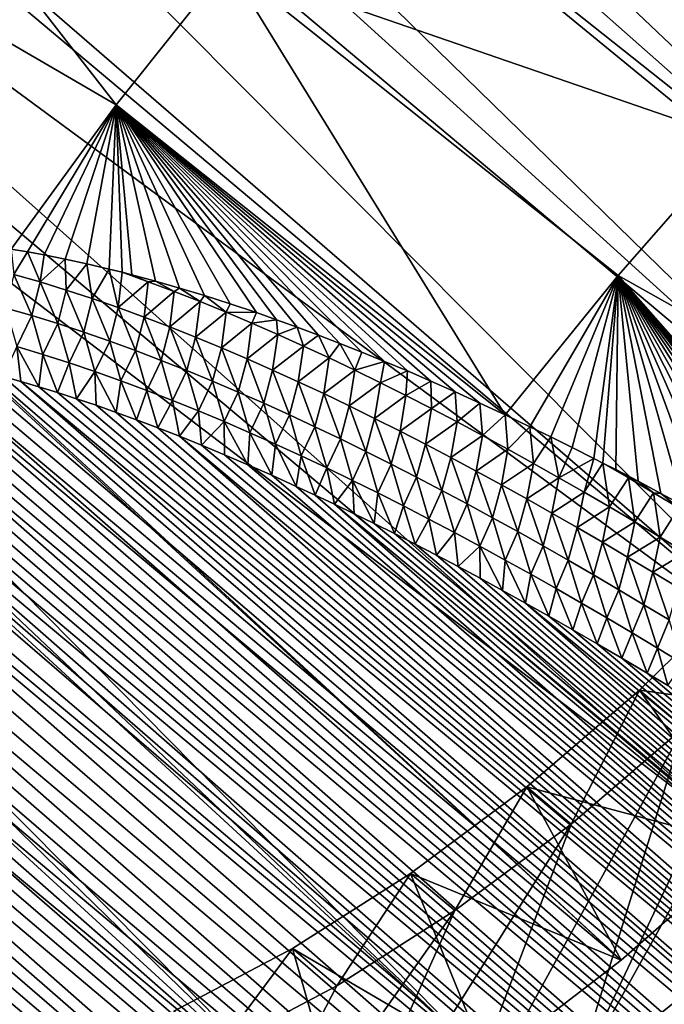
# Model space of a CAD drawing. Header units: metres. Extents: x -82 to 82, y -464 to 32.
# Tile 301 of 409: x 33.63 to 39.56, y -27.45 to -18.4. Entities that reach past the tile are written whole.
import ezdxf

# ---------------------------------------------------------------- set-up
doc = ezdxf.new("R2010")
doc.units = ezdxf.units.M
doc.layers.add('solid_K244121000C07', color=7, linetype='CONTINUOUS')

msp = doc.modelspace()

# ---------------------------------------------------------------- linework, layer by layer
at = {"layer": 'solid_K244121000C07'}
for points in [[(29.778446, -4.758889, 15.796915), (46.041779, -18.329327, 30.659777), (45.323975, -19.703331, 30.183741)], [(29.783459, -5.655798, 15.859275), (29.778446, -4.758889, 15.796915), (45.323975, -19.703331, 30.183741)], [(29.756281, -6.532242, 15.938465), (29.783459, -5.655798, 15.859275), (45.323975, -19.703331, 30.183741)], [(29.698212, -7.387088, 16.033957), (29.756281, -6.532242, 15.938465), (45.323975, -19.703331, 30.183741)], [(29.610624, -8.218371, 16.145044), (29.698212, -7.387088, 16.033957), (44.500805, -21.059212, 29.839617)], [(29.698212, -7.387088, 16.033957), (45.323975, -19.703331, 30.183741), (44.500805, -21.059212, 29.839617)], [(29.494551, -9.028098, 16.271677), (29.610624, -8.218371, 16.145044), (44.500805, -21.059212, 29.839617)], [(29.351082, -9.816728, 16.413862), (29.494551, -9.028098, 16.271677), (43.582558, -22.37991, 29.631804)], [(29.494551, -9.028098, 16.271677), (44.500805, -21.059212, 29.839617), (43.582558, -22.37991, 29.631804)], [(29.181263, -10.585462, 16.572058), (29.351082, -9.816728, 16.413862), (43.582558, -22.37991, 29.631804)], [(28.986296, -11.334597, 16.746748), (29.181263, -10.585462, 16.572058), (42.578362, -23.652468, 29.56222)], [(29.181263, -10.585462, 16.572058), (43.582558, -22.37991, 29.631804), (42.578362, -23.652468, 29.56222)], [(28.767195, -12.063525, 16.93804), (28.986296, -11.334597, 16.746748), (42.578362, -23.652468, 29.56222)], [(28.276972, -13.424064, 17.36014), (28.767195, -12.063525, 16.93804), (41.499512, -24.862389, 29.631804)], [(28.767195, -12.063525, 16.93804), (42.578362, -23.652468, 29.56222), (41.499512, -24.862389, 29.631804)], [(28.174736, -13.674032, 17.44805), (28.276972, -13.424064, 17.36014), (41.499512, -24.862389, 29.631804)], [(27.706947, -14.713037, 17.853544), (28.174736, -13.674032, 17.44805), (41.499512, -24.862389, 29.631804)], [(27.473459, -15.179519, 18.058998), (27.706947, -14.713037, 17.853544), (40.35833, -25.996021, 29.839617)], [(27.706947, -14.713037, 17.853544), (41.499512, -24.862389, 29.631804), (40.35833, -25.996021, 29.839617)], [(27.086632, -15.892335, 18.405163), (27.473459, -15.179519, 18.058998), (40.35833, -25.996021, 29.839617)], [(34.521973, -19.180498, 67.177422), (31.806744, -15.693862, 61.727734), (30.807367, -17.017553, 61.605934)], [(34.521973, -19.180498, 67.177422), (35.548088, -17.891117, 67.238464), (31.806744, -15.693862, 61.727734)], [(26.678596, -16.578054, 18.780172), (27.068253, -15.924612, 18.421848), (39.165989, -27.042131, 30.183741)], [(27.068253, -15.924612, 18.421848), (27.086632, -15.892335, 18.405163), (39.165989, -27.042131, 30.183741)], [(27.086632, -15.892335, 18.405163), (40.35833, -25.996021, 29.839617), (39.165989, -27.042131, 30.183741)], [(26.37579, -17.050869, 19.066381), (26.678596, -16.578054, 18.780172), (37.937504, -27.987623, 30.659777)], [(26.678596, -16.578054, 18.780172), (39.165989, -27.042131, 30.183741), (37.937504, -27.987623, 30.659777)], [(40.230068, -19.50548, 72.435608), (36.63271, -16.64994, 67.191261), (35.548088, -17.891117, 67.238464)], [(40.230068, -19.50548, 72.435608), (41.367722, -18.314913, 72.28392), (36.63271, -16.64994, 67.191261)], [(26.252106, -17.236021, 19.185253), (26.37579, -17.050869, 19.066381), (37.937504, -27.987623, 30.659777)], [(33.556362, -20.505108, 67.000725), (34.521973, -19.180498, 67.177422), (30.807367, -17.017553, 61.605934)], [(25.810322, -17.865286, 19.621349), (26.252106, -17.236021, 19.185253), (37.937504, -27.987623, 30.659777)], [(25.644567, -18.089281, 19.789646), (25.810322, -17.865286, 19.621349), (36.684113, -28.823822, 31.263393)], [(25.810322, -17.865286, 19.621349), (37.937504, -27.987623, 30.659777), (36.684113, -28.823822, 31.263393)], [(38.099064, -22.029732, 72.428253), (35.548088, -17.891117, 67.238464), (34.521973, -19.180498, 67.177422)], [(39.140362, -20.748306, 72.48687), (40.230068, -19.50548, 72.435608), (35.548088, -17.891117, 67.238464)], [(38.099064, -22.029732, 72.428253), (39.140362, -20.748306, 72.48687), (35.548088, -17.891117, 67.238464)], [(25.356953, -18.4648, 20.089123), (25.644567, -18.089281, 19.789646), (36.684113, -28.823822, 31.263393)], [(24.895815, -19.033453, 20.588764), (25.356953, -18.4648, 20.089123), (36.684113, -28.823822, 31.263393)], [(24.499239, -19.49276, 21.039356), (24.895815, -19.033453, 20.588764), (35.421692, -29.54011, 31.986959)], [(24.895815, -19.033453, 20.588764), (36.684113, -28.823822, 31.263393), (35.421692, -29.54011, 31.986959)], [(33.706753, -20.530712, 67.180199), (34.521973, -19.180498, 67.177422), (33.556362, -20.505108, 67.000725)], [(33.706753, -20.530712, 67.180199), (33.860664, -20.558969, 67.363876), (34.521973, -19.180498, 67.177422)], [(33.860664, -20.558969, 67.363876), (34.053436, -20.59746, 67.594086), (34.521973, -19.180498, 67.177422)], [(34.053436, -20.59746, 67.594086), (34.251984, -20.640869, 67.831505), (34.521973, -19.180498, 67.177422)], [(34.251984, -20.640869, 67.831505), (34.456425, -20.689356, 68.076263), (34.521973, -19.180498, 67.177422)], [(34.456425, -20.689356, 68.076263), (34.576885, -20.719343, 68.220406), (34.521973, -19.180498, 67.177422)], [(37.867035, -21.921877, 72.152672), (38.099064, -22.029732, 72.428253), (34.521973, -19.180498, 67.177422)], [(37.63982, -21.818684, 71.882401), (37.867035, -21.921877, 72.152672), (34.521973, -19.180498, 67.177422)], [(37.417137, -21.719765, 71.617035), (37.63982, -21.818684, 71.882401), (34.521973, -19.180498, 67.177422)], [(37.20108, -21.626337, 71.35936), (37.417137, -21.719765, 71.617035), (34.521973, -19.180498, 67.177422)], [(36.989803, -21.537659, 71.10733), (37.20108, -21.626337, 71.35936), (34.521973, -19.180498, 67.177422)], [(36.783066, -21.45339, 70.860596), (36.989803, -21.537659, 71.10733), (34.521973, -19.180498, 67.177422)], [(36.580643, -21.373199, 70.618835), (36.783066, -21.45339, 70.860596), (34.521973, -19.180498, 67.177422)], [(36.382305, -21.296753, 70.381691), (36.580643, -21.373199, 70.618835), (34.521973, -19.180498, 67.177422)], [(36.187904, -21.223839, 70.148979), (36.382305, -21.296753, 70.381691), (34.521973, -19.180498, 67.177422)], [(35.997715, -21.15498, 69.921349), (36.187904, -21.223839, 70.148979), (34.521973, -19.180498, 67.177422)], [(35.811653, -21.090044, 69.698715), (35.997715, -21.15498, 69.921349), (34.521973, -19.180498, 67.177422)], [(35.569675, -21.009071, 69.409142), (35.811653, -21.090044, 69.698715), (34.521973, -19.180498, 67.177422)], [(35.334278, -20.933891, 69.127258), (35.569675, -21.009071, 69.409142), (34.521973, -19.180498, 67.177422)], [(35.105194, -20.864122, 68.852707), (35.334278, -20.933891, 69.127258), (34.521973, -19.180498, 67.177422)], [(34.882713, -20.80043, 68.586327), (35.105194, -20.864122, 68.852707), (34.521973, -19.180498, 67.177422)], [(34.666569, -20.742373, 68.327705), (34.882713, -20.80043, 68.586327), (34.521973, -19.180498, 67.177422)], [(34.576885, -20.719343, 68.220406), (34.666569, -20.742373, 68.327705), (34.521973, -19.180498, 67.177422)], [(24.101061, -19.928028, 21.512236), (24.499239, -19.49276, 21.039356), (35.421692, -29.54011, 31.986959)], [(43.474258, -23.182571, 77.455841), (40.230068, -19.50548, 72.435608), (39.140362, -20.748306, 72.48687)], [(23.702917, -20.33868, 22.006861), (24.101061, -19.928028, 21.512236), (35.421692, -29.54011, 31.986959)], [(23.307838, -20.724604, 22.522896), (23.702917, -20.33868, 22.006861), (34.162373, -30.129677, 32.823467)], [(23.702917, -20.33868, 22.006861), (35.421692, -29.54011, 31.986959), (34.162373, -30.129677, 32.823467)], [(33.582172, -20.73868, 67.146011), (33.706753, -20.530712, 67.180199), (33.556362, -20.505108, 67.000725)], [(33.582172, -20.73868, 67.146011), (33.822994, -20.807949, 67.445496), (33.706753, -20.530712, 67.180199)], [(33.822994, -20.807949, 67.445496), (33.860664, -20.558969, 67.363876), (33.706753, -20.530712, 67.180199)], [(33.822994, -20.807949, 67.445496), (34.053436, -20.59746, 67.594086), (33.860664, -20.558969, 67.363876)], [(33.822994, -20.807949, 67.445496), (34.063042, -20.882032, 67.743866), (34.053436, -20.59746, 67.594086)], [(34.063042, -20.882032, 67.743866), (34.251984, -20.640869, 67.831505), (34.053436, -20.59746, 67.594086)], [(22.918447, -21.085814, 23.059807), (23.307838, -20.724604, 22.522896), (34.162373, -30.129677, 32.823467)], [(34.063042, -20.882032, 67.743866), (34.302364, -20.960621, 68.041153), (34.251984, -20.640869, 67.831505)], [(34.302364, -20.960621, 68.041153), (34.456425, -20.689356, 68.076263), (34.251984, -20.640869, 67.831505)], [(34.302364, -20.960621, 68.041153), (34.541016, -21.04347, 68.337379), (34.456425, -20.689356, 68.076263)], [(34.541016, -21.04347, 68.337379), (34.576885, -20.719343, 68.220406), (34.456425, -20.689356, 68.076263)], [(34.541016, -21.04347, 68.337379), (34.817707, -20.805468, 68.522194), (34.576885, -20.719343, 68.220406)], [(34.817707, -20.805468, 68.522194), (34.666569, -20.742373, 68.327705), (34.576885, -20.719343, 68.220406)], [(33.582172, -20.73868, 67.146011), (33.507393, -21.048203, 67.148933), (33.747192, -21.117235, 67.443626)], [(33.582172, -20.73868, 67.146011), (33.747192, -21.117235, 67.443626), (33.822994, -20.807949, 67.445496)], [(33.822994, -20.807949, 67.445496), (33.747192, -21.117235, 67.443626), (33.98634, -21.19104, 67.737442)], [(33.822994, -20.807949, 67.445496), (33.98634, -21.19104, 67.737442), (34.063042, -20.882032, 67.743866)], [(34.541016, -21.04347, 68.337379), (34.779041, -21.130337, 68.632561), (34.817707, -20.805468, 68.522194)], [(34.817707, -20.805468, 68.522194), (34.882713, -20.80043, 68.586327), (34.666569, -20.742373, 68.327705)], [(34.779041, -21.130337, 68.632561), (35.057034, -20.895401, 68.821846), (34.817707, -20.805468, 68.522194)], [(34.817707, -20.805468, 68.522194), (35.057034, -20.895401, 68.821846), (34.882713, -20.80043, 68.586327)], [(35.057034, -20.895401, 68.821846), (35.105194, -20.864122, 68.852707), (34.882713, -20.80043, 68.586327)], [(38.328053, -22.138731, 72.699875), (39.140362, -20.748306, 72.48687), (38.099064, -22.029732, 72.428253)], [(38.328053, -22.138731, 72.699875), (38.519836, -22.232035, 72.927162), (39.140362, -20.748306, 72.48687)], [(38.519836, -22.232035, 72.927162), (38.715168, -22.328989, 73.158493), (39.140362, -20.748306, 72.48687)], [(38.715168, -22.328989, 73.158493), (38.914043, -22.429571, 73.393791), (39.140362, -20.748306, 72.48687)], [(38.914043, -22.429571, 73.393791), (38.99929, -22.473143, 73.494507), (39.140362, -20.748306, 72.48687)], [(38.99929, -22.473143, 73.494507), (39.116146, -22.533316, 73.632423), (39.140362, -20.748306, 72.48687)], [(39.116146, -22.533316, 73.632423), (39.321625, -22.640421, 73.874596), (39.140362, -20.748306, 72.48687)], [(42.393539, -24.436674, 77.445251), (43.474258, -23.182571, 77.455841), (39.140362, -20.748306, 72.48687)], [(42.188011, -24.306154, 77.209702), (42.393539, -24.436674, 77.445251), (39.140362, -20.748306, 72.48687)], [(41.98547, -24.178679, 76.976944), (42.188011, -24.306154, 77.209702), (39.140362, -20.748306, 72.48687)], [(41.786018, -24.054438, 76.747231), (41.98547, -24.178679, 76.976944), (39.140362, -20.748306, 72.48687)], [(41.589706, -23.933624, 76.520767), (41.786018, -24.054438, 76.747231), (39.140362, -20.748306, 72.48687)], [(41.344204, -23.784576, 76.23703), (41.589706, -23.933624, 76.520767), (39.140362, -20.748306, 72.48687)], [(41.103313, -23.640488, 75.958023), (41.344204, -23.784576, 76.23703), (39.140362, -20.748306, 72.48687)], [(40.866779, -23.501028, 75.683441), (41.103313, -23.640488, 75.958023), (39.140362, -20.748306, 72.48687)], [(40.634342, -23.365875, 75.412971), (40.866779, -23.501028, 75.683441), (39.140362, -20.748306, 72.48687)], [(40.405758, -23.234709, 75.146301), (40.634342, -23.365875, 75.412971), (39.140362, -20.748306, 72.48687)], [(40.180855, -23.107319, 74.88324), (40.405758, -23.234709, 75.146301), (39.140362, -20.748306, 72.48687)], [(39.960087, -22.984325, 74.624619), (40.180855, -23.107319, 74.88324), (39.140362, -20.748306, 72.48687)], [(39.743416, -22.865677, 74.370453), (39.960087, -22.984325, 74.624619), (39.140362, -20.748306, 72.48687)], [(39.530655, -22.751125, 74.120522), (39.743416, -22.865677, 74.370453), (39.140362, -20.748306, 72.48687)], [(39.321625, -22.640421, 73.874596), (39.530655, -22.751125, 74.120522), (39.140362, -20.748306, 72.48687)], [(34.063042, -20.882032, 67.743866), (33.98634, -21.19104, 67.737442), (34.224876, -21.269318, 68.030396)], [(34.063042, -20.882032, 67.743866), (34.224876, -21.269318, 68.030396), (34.302364, -20.960621, 68.041153)], [(34.779041, -21.130337, 68.632561), (35.016487, -21.220978, 68.926712), (35.057034, -20.895401, 68.821846)], [(35.016487, -21.220978, 68.926712), (35.295742, -20.989017, 69.120338), (35.057034, -20.895401, 68.821846)], [(35.057034, -20.895401, 68.821846), (35.295742, -20.989017, 69.120338), (35.105194, -20.864122, 68.852707)], [(35.295742, -20.989017, 69.120338), (35.334278, -20.933891, 69.127258), (35.105194, -20.864122, 68.852707)], [(34.302364, -20.960621, 68.041153), (34.224876, -21.269318, 68.030396), (34.462845, -21.351828, 68.322472)], [(34.302364, -20.960621, 68.041153), (34.462845, -21.351828, 68.322472), (34.541016, -21.04347, 68.337379)], [(35.016487, -21.220978, 68.926712), (35.253391, -21.315186, 69.219856), (35.295742, -20.989017, 69.120338)], [(35.253391, -21.315186, 69.219856), (35.533867, -21.086147, 69.417679), (35.295742, -20.989017, 69.120338)], [(35.295742, -20.989017, 69.120338), (35.533867, -21.086147, 69.417679), (35.334278, -20.933891, 69.127258)], [(35.533867, -21.086147, 69.417679), (35.569675, -21.009071, 69.409142), (35.334278, -20.933891, 69.127258)], [(22.918447, -21.085814, 23.059807), (34.162373, -30.129677, 32.823467), (32.920929, -30.585508, 33.763187)], [(33.609398, -21.402502, 67.287148), (33.747192, -21.117235, 67.443626), (33.507393, -21.048203, 67.148933)], [(34.541016, -21.04347, 68.337379), (34.462845, -21.351828, 68.322472), (34.700275, -21.438328, 68.613693)], [(34.541016, -21.04347, 68.337379), (34.700275, -21.438328, 68.613693), (34.779041, -21.130337, 68.632561)], [(35.253391, -21.315186, 69.219856), (35.489796, -21.412798, 69.512009), (35.533867, -21.086147, 69.417679)], [(35.489796, -21.412798, 69.512009), (35.771454, -21.18663, 69.713898), (35.533867, -21.086147, 69.417679)], [(35.533867, -21.086147, 69.417679), (35.811653, -21.090044, 69.698715), (35.569675, -21.009071, 69.409142)], [(35.533867, -21.086147, 69.417679), (35.771454, -21.18663, 69.713898), (35.811653, -21.090044, 69.698715)], [(33.609398, -21.402502, 67.287148), (33.8493, -21.47415, 67.578362), (33.747192, -21.117235, 67.443626)], [(33.8493, -21.47415, 67.578362), (33.98634, -21.19104, 67.737442), (33.747192, -21.117235, 67.443626)], [(34.779041, -21.130337, 68.632561), (34.700275, -21.438328, 68.613693), (34.937199, -21.528585, 68.904053)], [(34.779041, -21.130337, 68.632561), (34.937199, -21.528585, 68.904053), (35.016487, -21.220978, 68.926712)], [(35.771454, -21.18663, 69.713898), (35.997715, -21.15498, 69.921349), (35.811653, -21.090044, 69.698715)], [(35.771454, -21.18663, 69.713898), (36.008545, -21.290308, 70.009026), (35.997715, -21.15498, 69.921349)], [(36.008545, -21.290308, 70.009026), (36.187904, -21.223839, 70.148979), (35.997715, -21.15498, 69.921349)], [(33.8493, -21.47415, 67.578362), (34.088692, -21.550407, 67.868935), (33.98634, -21.19104, 67.737442)], [(34.088692, -21.550407, 67.868935), (34.224876, -21.269318, 68.030396), (33.98634, -21.19104, 67.737442)], [(34.088692, -21.550407, 67.868935), (34.327599, -21.631021, 68.158836), (34.224876, -21.269318, 68.030396)], [(34.327599, -21.631021, 68.158836), (34.462845, -21.351828, 68.322472), (34.224876, -21.269318, 68.030396)], [(35.016487, -21.220978, 68.926712), (34.937199, -21.528585, 68.904053), (35.173653, -21.622389, 69.19355)], [(35.016487, -21.220978, 68.926712), (35.173653, -21.622389, 69.19355), (35.253391, -21.315186, 69.219856)], [(35.489796, -21.412798, 69.512009), (35.725731, -21.513664, 69.803185), (35.771454, -21.18663, 69.713898)], [(35.725731, -21.513664, 69.803185), (36.008545, -21.290308, 70.009026), (35.771454, -21.18663, 69.713898)], [(36.008545, -21.290308, 70.009026), (36.245174, -21.39702, 70.303078), (36.187904, -21.223839, 70.148979)], [(36.245174, -21.39702, 70.303078), (36.382305, -21.296753, 70.381691), (36.187904, -21.223839, 70.148979)], [(50.580044, -37.93895, 83.649445), (31.089609, -21.360424, 64.219429), (30.948114, -21.370546, 64.053444)], [(50.580044, -37.93895, 83.649445), (31.237085, -21.354361, 64.392929), (31.089609, -21.360424, 64.219429)], [(50.580044, -37.93895, 83.649445), (31.390802, -21.352638, 64.574234), (31.237085, -21.354361, 64.392929)], [(50.580044, -37.93895, 83.649445), (31.551329, -21.355843, 64.763954), (31.390802, -21.352638, 64.574234)], [(50.580044, -37.93895, 83.649445), (31.718346, -21.363708, 64.96183), (31.551329, -21.355843, 64.763954)], [(34.327599, -21.631021, 68.158836), (34.566044, -21.715757, 68.448067), (34.462845, -21.351828, 68.322472)], [(34.566044, -21.715757, 68.448067), (34.700275, -21.438328, 68.613693), (34.462845, -21.351828, 68.322472)], [(35.253391, -21.315186, 69.219856), (35.173653, -21.622389, 69.19355), (35.409664, -21.719584, 69.482201)], [(35.253391, -21.315186, 69.219856), (35.409664, -21.719584, 69.482201), (35.489796, -21.412798, 69.512009)], [(35.725731, -21.513664, 69.803185), (35.961227, -21.617628, 70.093399), (36.008545, -21.290308, 70.009026)], [(35.961227, -21.617628, 70.093399), (36.245174, -21.39702, 70.303078), (36.008545, -21.290308, 70.009026)], [(36.245174, -21.39702, 70.303078), (36.48138, -21.506632, 70.596077), (36.382305, -21.296753, 70.381691)], [(36.48138, -21.506632, 70.596077), (36.580643, -21.373199, 70.618835), (36.382305, -21.296753, 70.381691)], [(50.462925, -38.584961, 83.383797), (30.559044, -21.424332, 63.599613), (30.327196, -21.477272, 63.331451)], [(50.462925, -38.584961, 83.383797), (30.683187, -21.402895, 63.743927), (30.559044, -21.424332, 63.599613)], [(50.462925, -38.584961, 83.383797), (30.812828, -21.384909, 63.895138), (30.683187, -21.402895, 63.743927)], [(50.580044, -37.93895, 83.649445), (30.948114, -21.370546, 64.053444), (30.812828, -21.384909, 63.895138)], [(50.462925, -38.584961, 83.383797), (50.580044, -37.93895, 83.649445), (30.812828, -21.384909, 63.895138)], [(50.661968, -37.280739, 83.918907), (31.892267, -21.376675, 65.168297), (31.718346, -21.363708, 64.96183)], [(50.580044, -37.93895, 83.649445), (50.661968, -37.280739, 83.918907), (31.718346, -21.363708, 64.96183)], [(50.661968, -37.280739, 83.918907), (32.073658, -21.395336, 65.383949), (31.892267, -21.376675, 65.168297)], [(50.661968, -37.280739, 83.918907), (32.262135, -21.419363, 65.608475), (32.073658, -21.395336, 65.383949)], [(50.661968, -37.280739, 83.918907), (32.458279, -21.449356, 65.842468), (32.262135, -21.419363, 65.608475)], [(50.661968, -37.280739, 83.918907), (32.662632, -21.485893, 66.086502), (32.458279, -21.449356, 65.842468)], [(33.609398, -21.402502, 67.287148), (33.483135, -21.677416, 67.068802), (33.645142, -21.722847, 67.263054)], [(33.609398, -21.402502, 67.287148), (33.645142, -21.722847, 67.263054), (33.811562, -21.772041, 67.462601)], [(33.609398, -21.402502, 67.287148), (33.811562, -21.772041, 67.462601), (33.8493, -21.47415, 67.578362)], [(34.566044, -21.715757, 68.448067), (34.80405, -21.804371, 68.736595), (34.700275, -21.438328, 68.613693)], [(34.80405, -21.804371, 68.736595), (34.937199, -21.528585, 68.904053), (34.700275, -21.438328, 68.613693)], [(35.489796, -21.412798, 69.512009), (35.409664, -21.719584, 69.482201), (35.645252, -21.820017, 69.770004)], [(35.489796, -21.412798, 69.512009), (35.645252, -21.820017, 69.770004), (35.725731, -21.513664, 69.803185)], [(35.961227, -21.617628, 70.093399), (36.19632, -21.724537, 70.38266), (36.245174, -21.39702, 70.303078)], [(36.19632, -21.724537, 70.38266), (36.48138, -21.506632, 70.596077), (36.245174, -21.39702, 70.303078)], [(36.48138, -21.506632, 70.596077), (36.71719, -21.619036, 70.888031), (36.580643, -21.373199, 70.618835)], [(36.71719, -21.619036, 70.888031), (36.783066, -21.45339, 70.860596), (36.580643, -21.373199, 70.618835)], [(50.462925, -38.584961, 83.383797), (30.327196, -21.477272, 63.331451), (30.116028, -21.542007, 63.089062)], [(50.707951, -36.610493, 84.19191), (32.874786, -21.52861, 66.340218), (32.662632, -21.485893, 66.086502)], [(50.661968, -37.280739, 83.918907), (50.707951, -36.610493, 84.19191), (32.662632, -21.485893, 66.086502)], [(50.707951, -36.610493, 84.19191), (33.095486, -21.578279, 66.604393), (32.874786, -21.52861, 66.340218)], [(33.8493, -21.47415, 67.578362), (33.811562, -21.772041, 67.462601), (33.982491, -21.8251, 67.667534)], [(33.8493, -21.47415, 67.578362), (33.982491, -21.8251, 67.667534), (34.088692, -21.550407, 67.868935)], [(34.80405, -21.804371, 68.736595), (35.041637, -21.896639, 69.024422), (34.937199, -21.528585, 68.904053)], [(35.041637, -21.896639, 69.024422), (35.173653, -21.622389, 69.19355), (34.937199, -21.528585, 68.904053)], [(35.725731, -21.513664, 69.803185), (35.645252, -21.820017, 69.770004), (35.880455, -21.923536, 70.056969)], [(35.725731, -21.513664, 69.803185), (35.880455, -21.923536, 70.056969), (35.961227, -21.617628, 70.093399)], [(36.19632, -21.724537, 70.38266), (36.43103, -21.83427, 70.670975), (36.48138, -21.506632, 70.596077)], [(36.43103, -21.83427, 70.670975), (36.71719, -21.619036, 70.888031), (36.48138, -21.506632, 70.596077)], [(36.71719, -21.619036, 70.888031), (36.989803, -21.537659, 71.10733), (36.783066, -21.45339, 70.860596)], [(36.71719, -21.619036, 70.888031), (36.952633, -21.734129, 71.178963), (36.989803, -21.537659, 71.10733)], [(36.952633, -21.734129, 71.178963), (37.20108, -21.626337, 71.35936), (36.989803, -21.537659, 71.10733)], [(50.311253, -39.218597, 83.1222), (29.924248, -21.616602, 62.870831), (29.750931, -21.699759, 62.675449)], [(50.311253, -39.218597, 83.1222), (30.116028, -21.542007, 63.089062), (29.924248, -21.616602, 62.870831)], [(50.311253, -39.218597, 83.1222), (50.462925, -38.584961, 83.383797), (30.116028, -21.542007, 63.089062)], [(50.707951, -36.610493, 84.19191), (33.32523, -21.635424, 66.879532), (33.095486, -21.578279, 66.604393)], [(34.088692, -21.550407, 67.868935), (33.982491, -21.8251, 67.667534), (34.157555, -21.881659, 67.877525)], [(34.088692, -21.550407, 67.868935), (34.157555, -21.881659, 67.877525), (34.327599, -21.631021, 68.158836)], [(34.327599, -21.631021, 68.158836), (34.157555, -21.881659, 67.877525), (34.337051, -21.942039, 68.092857)], [(34.327599, -21.631021, 68.158836), (34.337051, -21.942039, 68.092857), (34.521343, -22.006626, 68.313873)], [(34.327599, -21.631021, 68.158836), (34.521343, -22.006626, 68.313873), (34.566044, -21.715757, 68.448067)], [(35.041637, -21.896639, 69.024422), (35.278824, -21.992388, 69.311539), (35.173653, -21.622389, 69.19355)], [(35.278824, -21.992388, 69.311539), (35.409664, -21.719584, 69.482201), (35.173653, -21.622389, 69.19355)], [(35.961227, -21.617628, 70.093399), (35.880455, -21.923536, 70.056969), (36.115288, -22.029991, 70.343086)], [(35.961227, -21.617628, 70.093399), (36.115288, -22.029991, 70.343086), (36.19632, -21.724537, 70.38266)], [(36.43103, -21.83427, 70.670975), (36.66539, -21.946726, 70.958366), (36.71719, -21.619036, 70.888031)], [(36.66539, -21.946726, 70.958366), (36.952633, -21.734129, 71.178963), (36.71719, -21.619036, 70.888031)], [(36.952633, -21.734129, 71.178963), (37.187733, -21.851807, 71.468887), (37.20108, -21.626337, 71.35936)], [(37.187733, -21.851807, 71.468887), (37.417137, -21.719765, 71.617035), (37.20108, -21.626337, 71.35936)], [(50.311253, -39.218597, 83.1222), (29.750931, -21.699759, 62.675449), (29.594934, -21.790018, 62.501408)], [(50.707951, -36.610493, 84.19191), (33.483135, -21.677416, 67.068802), (33.32523, -21.635424, 66.879532)], [(50.707951, -36.610493, 84.19191), (33.645142, -21.722847, 67.263054), (33.483135, -21.677416, 67.068802)], [(34.566044, -21.715757, 68.448067), (34.521343, -22.006626, 68.313873), (34.710724, -22.075735, 68.540855)], [(34.566044, -21.715757, 68.448067), (34.710724, -22.075735, 68.540855), (34.80405, -21.804371, 68.736595)], [(35.278824, -21.992388, 69.311539), (35.515636, -22.091465, 69.597931), (35.409664, -21.719584, 69.482201)], [(35.515636, -22.091465, 69.597931), (35.645252, -21.820017, 69.770004), (35.409664, -21.719584, 69.482201)], [(37.187733, -21.851807, 71.468887), (37.422523, -21.971966, 71.757813), (37.417137, -21.719765, 71.617035)], [(37.422523, -21.971966, 71.757813), (37.63982, -21.818684, 71.882401), (37.417137, -21.719765, 71.617035)], [(50.125565, -39.83968, 82.864845), (29.594934, -21.790018, 62.501408), (29.454378, -21.88578, 62.346416)], [(50.125565, -39.83968, 82.864845), (50.311253, -39.218597, 83.1222), (29.594934, -21.790018, 62.501408)], [(50.717144, -35.928368, 84.46817), (33.811562, -21.772041, 67.462601), (33.645142, -21.722847, 67.263054)], [(50.707951, -36.610493, 84.19191), (50.717144, -35.928368, 84.46817), (33.645142, -21.722847, 67.263054)], [(50.717144, -35.928368, 84.46817), (33.982491, -21.8251, 67.667534), (33.811562, -21.772041, 67.462601)], [(34.80405, -21.804371, 68.736595), (34.710724, -22.075735, 68.540855), (34.904758, -22.148912, 68.773422)], [(34.80405, -21.804371, 68.736595), (34.904758, -22.148912, 68.773422), (35.041637, -21.896639, 69.024422)], [(36.19632, -21.724537, 70.38266), (36.115288, -22.029991, 70.343086), (36.349777, -22.139261, 70.628372)], [(36.19632, -21.724537, 70.38266), (36.349777, -22.139261, 70.628372), (36.43103, -21.83427, 70.670975)], [(36.66539, -21.946726, 70.958366), (36.899422, -22.0618, 71.244835), (36.952633, -21.734129, 71.178963)], [(36.899422, -22.0618, 71.244835), (37.187733, -21.851807, 71.468887), (36.952633, -21.734129, 71.178963)], [(50.125565, -39.83968, 82.864845), (29.454378, -21.88578, 62.346416), (29.328066, -21.986258, 62.208897)], [(50.717144, -35.928368, 84.46817), (34.157555, -21.881659, 67.877525), (33.982491, -21.8251, 67.667534)], [(50.717144, -35.928368, 84.46817), (34.337051, -21.942039, 68.092857), (34.157555, -21.881659, 67.877525)], [(35.041637, -21.896639, 69.024422), (34.904758, -22.148912, 68.773422), (35.1036, -22.226341, 69.011711)], [(35.041637, -21.896639, 69.024422), (35.1036, -22.226341, 69.011711), (35.278824, -21.992388, 69.311539)], [(35.515636, -22.091465, 69.597931), (35.752087, -22.193718, 69.883606), (35.645252, -21.820017, 69.770004)], [(35.752087, -22.193718, 69.883606), (35.880455, -21.923536, 70.056969), (35.645252, -21.820017, 69.770004)], [(36.43103, -21.83427, 70.670975), (36.349777, -22.139261, 70.628372), (36.583942, -22.251244, 70.912827)], [(36.43103, -21.83427, 70.670975), (36.583942, -22.251244, 70.912827), (36.66539, -21.946726, 70.958366)], [(36.899422, -22.0618, 71.244835), (37.133144, -22.179396, 71.530388), (37.187733, -21.851807, 71.468887)], [(37.133144, -22.179396, 71.530388), (37.422523, -21.971966, 71.757813), (37.187733, -21.851807, 71.468887)], [(37.422523, -21.971966, 71.757813), (37.657021, -22.094513, 72.045753), (37.63982, -21.818684, 71.882401)], [(37.657021, -22.094513, 72.045753), (37.867035, -21.921877, 72.152672), (37.63982, -21.818684, 71.882401)], [(50.125565, -39.83968, 82.864845), (29.328066, -21.986258, 62.208897), (29.214699, -22.090666, 62.0872)], [(50.717144, -35.928368, 84.46817), (34.521343, -22.006626, 68.313873), (34.337051, -21.942039, 68.092857)], [(35.278824, -21.992388, 69.311539), (35.1036, -22.226341, 69.011711), (35.307663, -22.308475, 69.256119)], [(35.278824, -21.992388, 69.311539), (35.307663, -22.308475, 69.256119), (35.515636, -22.091465, 69.597931)], [(35.752087, -22.193718, 69.883606), (35.988201, -22.29899, 70.168541), (35.880455, -21.923536, 70.056969)], [(35.988201, -22.29899, 70.168541), (36.115288, -22.029991, 70.343086), (35.880455, -21.923536, 70.056969)], [(36.66539, -21.946726, 70.958366), (36.583942, -22.251244, 70.912827), (36.817806, -22.365839, 71.196449)], [(36.66539, -21.946726, 70.958366), (36.817806, -22.365839, 71.196449), (36.899422, -22.0618, 71.244835)], [(37.133144, -22.179396, 71.530388), (37.366585, -22.29941, 71.815041), (37.422523, -21.971966, 71.757813)], [(37.366585, -22.29941, 71.815041), (37.657021, -22.094513, 72.045753), (37.422523, -21.971966, 71.757813)], [(37.657021, -22.094513, 72.045753), (37.891254, -22.219376, 72.332718), (37.867035, -21.921877, 72.152672)], [(37.891254, -22.219376, 72.332718), (38.099064, -22.029732, 72.428253), (37.867035, -21.921877, 72.152672)], [(50.717144, -35.928368, 84.46817), (34.710724, -22.075735, 68.540855), (34.521343, -22.006626, 68.313873)], [(50.717144, -35.928368, 84.46817), (34.904758, -22.148912, 68.773422), (34.710724, -22.075735, 68.540855)], [(35.988201, -22.29899, 70.168541), (36.223999, -22.407148, 70.452751), (36.115288, -22.029991, 70.343086)], [(36.223999, -22.407148, 70.452751), (36.349777, -22.139261, 70.628372), (36.115288, -22.029991, 70.343086)], [(36.899422, -22.0618, 71.244835), (36.817806, -22.365839, 71.196449), (37.051388, -22.482948, 71.479248)], [(36.899422, -22.0618, 71.244835), (37.051388, -22.482948, 71.479248), (37.133144, -22.179396, 71.530388)], [(37.891254, -22.219376, 72.332718), (38.12524, -22.346483, 72.618721), (38.099064, -22.029732, 72.428253)], [(38.12524, -22.346483, 72.618721), (38.328053, -22.138731, 72.699875), (38.099064, -22.029732, 72.428253)], [(50.125565, -39.83968, 82.864845), (29.214699, -22.090666, 62.0872), (29.112179, -22.198812, 61.978889)], [(50.717144, -35.928368, 84.46817), (35.1036, -22.226341, 69.011711), (34.904758, -22.148912, 68.773422)], [(35.515636, -22.091465, 69.597931), (35.307663, -22.308475, 69.256119), (35.517365, -22.395761, 69.507019)], [(35.515636, -22.091465, 69.597931), (35.517365, -22.395761, 69.507019), (35.732468, -22.487959, 69.764221)], [(35.515636, -22.091465, 69.597931), (35.732468, -22.487959, 69.764221), (35.752087, -22.193718, 69.883606)], [(36.223999, -22.407148, 70.452751), (36.459488, -22.518085, 70.736214), (36.349777, -22.139261, 70.628372)], [(36.459488, -22.518085, 70.736214), (36.583942, -22.251244, 70.912827), (36.349777, -22.139261, 70.628372)], [(37.366585, -22.29941, 71.815041), (37.599766, -22.421757, 72.098793), (37.657021, -22.094513, 72.045753)], [(37.599766, -22.421757, 72.098793), (37.891254, -22.219376, 72.332718), (37.657021, -22.094513, 72.045753)], [(38.12524, -22.346483, 72.618721), (38.358997, -22.475769, 72.903763), (38.328053, -22.138731, 72.699875)], [(38.358997, -22.475769, 72.903763), (38.519836, -22.232035, 72.927162), (38.328053, -22.138731, 72.699875)], [(49.906265, -40.448078, 82.6119), (29.112179, -22.198812, 61.978889), (29.019415, -22.310619, 61.882626)], [(49.906265, -40.448078, 82.6119), (50.125565, -39.83968, 82.864845), (29.112179, -22.198812, 61.978889)], [(50.688553, -35.234467, 84.74733), (35.307663, -22.308475, 69.256119), (35.1036, -22.226341, 69.011711)], [(50.717144, -35.928368, 84.46817), (50.688553, -35.234467, 84.74733), (35.1036, -22.226341, 69.011711)], [(35.752087, -22.193718, 69.883606), (35.732468, -22.487959, 69.764221), (35.952797, -22.584881, 70.027557)], [(35.752087, -22.193718, 69.883606), (35.952797, -22.584881, 70.027557), (35.988201, -22.29899, 70.168541)], [(36.459488, -22.518085, 70.736214), (36.694695, -22.631701, 71.018936), (36.583942, -22.251244, 70.912827)], [(36.694695, -22.631701, 71.018936), (36.817806, -22.365839, 71.196449), (36.583942, -22.251244, 70.912827)], [(37.133144, -22.179396, 71.530388), (37.051388, -22.482948, 71.479248), (37.284706, -22.60247, 71.761223)], [(37.133144, -22.179396, 71.530388), (37.284706, -22.60247, 71.761223), (37.366585, -22.29941, 71.815041)], [(37.599766, -22.421757, 72.098793), (37.832699, -22.54637, 72.381653), (37.891254, -22.219376, 72.332718)], [(37.832699, -22.54637, 72.381653), (38.12524, -22.346483, 72.618721), (37.891254, -22.219376, 72.332718)], [(38.358997, -22.475769, 72.903763), (38.592548, -22.607162, 73.187859), (38.519836, -22.232035, 72.927162)], [(38.592548, -22.607162, 73.187859), (38.715168, -22.328989, 73.158493), (38.519836, -22.232035, 72.927162)], [(49.906265, -40.448078, 82.6119), (29.019415, -22.310619, 61.882626), (28.935398, -22.42606, 61.797215)], [(50.688553, -35.234467, 84.74733), (35.517365, -22.395761, 69.507019), (35.307663, -22.308475, 69.256119)], [(35.988201, -22.29899, 70.168541), (35.952797, -22.584881, 70.027557), (36.178829, -22.687069, 70.297462)], [(35.988201, -22.29899, 70.168541), (36.178829, -22.687069, 70.297462), (36.223999, -22.407148, 70.452751)], [(37.366585, -22.29941, 71.815041), (37.284706, -22.60247, 71.761223), (37.51778, -22.724319, 72.042381)], [(37.366585, -22.29941, 71.815041), (37.51778, -22.724319, 72.042381), (37.599766, -22.421757, 72.098793)], [(37.832699, -22.54637, 72.381653), (38.065407, -22.67318, 72.663628), (38.12524, -22.346483, 72.618721)], [(38.065407, -22.67318, 72.663628), (38.358997, -22.475769, 72.903763), (38.12524, -22.346483, 72.618721)], [(38.592548, -22.607162, 73.187859), (38.914043, -22.429571, 73.393791), (38.715168, -22.328989, 73.158493)], [(49.906265, -40.448078, 82.6119), (28.935398, -22.42606, 61.797215), (28.858984, -22.545464, 61.721359)], [(50.688553, -35.234467, 84.74733), (35.732468, -22.487959, 69.764221), (35.517365, -22.395761, 69.507019)], [(36.223999, -22.407148, 70.452751), (36.178829, -22.687069, 70.297462), (36.352386, -22.767487, 70.504456)], [(36.223999, -22.407148, 70.452751), (36.352386, -22.767487, 70.504456), (36.459488, -22.518085, 70.736214)], [(36.694695, -22.631701, 71.018936), (36.929634, -22.747892, 71.300919), (36.817806, -22.365839, 71.196449)], [(36.929634, -22.747892, 71.300919), (37.051388, -22.482948, 71.479248), (36.817806, -22.365839, 71.196449)], [(37.599766, -22.421757, 72.098793), (37.51778, -22.724319, 72.042381), (37.750622, -22.848431, 72.322723)], [(37.599766, -22.421757, 72.098793), (37.750622, -22.848431, 72.322723), (37.832699, -22.54637, 72.381653)], [(38.592548, -22.607162, 73.187859), (38.825909, -22.740593, 73.471016), (38.914043, -22.429571, 73.393791)], [(38.825909, -22.740593, 73.471016), (38.99929, -22.473143, 73.494507), (38.914043, -22.429571, 73.393791)], [(50.688553, -35.234467, 84.74733), (35.952797, -22.584881, 70.027557), (35.732468, -22.487959, 69.764221)], [(36.459488, -22.518085, 70.736214), (36.352386, -22.767487, 70.504456), (36.529606, -22.851374, 70.715553)], [(36.459488, -22.518085, 70.736214), (36.529606, -22.851374, 70.715553), (36.694695, -22.631701, 71.018936)], [(36.929634, -22.747892, 71.300919), (37.164318, -22.86656, 71.582146), (37.051388, -22.482948, 71.479248)], [(37.164318, -22.86656, 71.582146), (37.284706, -22.60247, 71.761223), (37.051388, -22.482948, 71.479248)], [(38.065407, -22.67318, 72.663628), (38.297905, -22.802118, 72.944717), (38.358997, -22.475769, 72.903763)], [(38.297905, -22.802118, 72.944717), (38.592548, -22.607162, 73.187859), (38.358997, -22.475769, 72.903763)], [(38.825909, -22.740593, 73.471016), (39.059093, -22.876003, 73.753235), (38.99929, -22.473143, 73.494507)], [(39.232643, -22.608637, 73.778763), (39.116146, -22.533316, 73.632423), (38.99929, -22.473143, 73.494507)], [(39.059093, -22.876003, 73.753235), (39.232643, -22.608637, 73.778763), (38.99929, -22.473143, 73.494507)], [(39.232643, -22.608637, 73.778763), (39.321625, -22.640421, 73.874596), (39.116146, -22.533316, 73.632423)], [(49.906265, -40.448078, 82.6119), (28.858984, -22.545464, 61.721359), (28.789434, -22.669516, 61.654243)], [(50.688553, -35.234467, 84.74733), (36.178829, -22.687069, 70.297462), (35.952797, -22.584881, 70.027557)], [(37.164318, -22.86656, 71.582146), (37.398766, -22.98761, 71.862633), (37.284706, -22.60247, 71.761223)], [(37.398766, -22.98761, 71.862633), (37.51778, -22.724319, 72.042381), (37.284706, -22.60247, 71.761223)], [(37.832699, -22.54637, 72.381653), (37.750622, -22.848431, 72.322723), (37.98325, -22.974731, 72.602242)], [(37.832699, -22.54637, 72.381653), (37.98325, -22.974731, 72.602242), (38.065407, -22.67318, 72.663628)], [(38.297905, -22.802118, 72.944717), (38.530209, -22.933119, 73.224937), (38.592548, -22.607162, 73.187859)], [(38.530209, -22.933119, 73.224937), (38.825909, -22.740593, 73.471016), (38.592548, -22.607162, 73.187859)], [(39.059093, -22.876003, 73.753235), (39.292126, -23.013348, 74.034531), (39.232643, -22.608637, 73.778763)], [(39.232643, -22.608637, 73.778763), (39.465324, -22.745955, 74.061531), (39.321625, -22.640421, 73.874596)], [(39.292126, -23.013348, 74.034531), (39.465324, -22.745955, 74.061531), (39.232643, -22.608637, 73.778763)], [(49.653637, -41.043568, 82.363495), (28.789434, -22.669516, 61.654243), (28.726198, -22.798727, 61.595276)], [(49.653637, -41.043568, 82.363495), (49.906265, -40.448078, 82.6119), (28.789434, -22.669516, 61.654243)], [(50.688553, -35.234467, 84.74733), (36.352386, -22.767487, 70.504456), (36.178829, -22.687069, 70.297462)], [(36.694695, -22.631701, 71.018936), (36.529606, -22.851374, 70.715553), (36.710125, -22.938322, 70.930443)], [(36.694695, -22.631701, 71.018936), (36.710125, -22.938322, 70.930443), (36.893925, -23.028313, 71.149086)], [(36.694695, -22.631701, 71.018936), (36.893925, -23.028313, 71.149086), (36.929634, -22.747892, 71.300919)], [(38.065407, -22.67318, 72.663628), (37.98325, -22.974731, 72.602242), (38.215675, -23.103159, 72.880951)], [(38.065407, -22.67318, 72.663628), (38.215675, -23.103159, 72.880951), (38.297905, -22.802118, 72.944717)], [(39.465324, -22.745955, 74.061531), (39.530655, -22.751125, 74.120522), (39.321625, -22.640421, 73.874596)], [(49.653637, -41.043568, 82.363495), (28.726198, -22.798727, 61.595276), (28.668674, -22.933704, 61.543865)], [(50.688553, -35.234467, 84.74733), (36.529606, -22.851374, 70.715553), (36.352386, -22.767487, 70.504456)], [(36.929634, -22.747892, 71.300919), (36.893925, -23.028313, 71.149086), (37.081234, -23.121622, 71.371704)], [(36.929634, -22.747892, 71.300919), (37.081234, -23.121622, 71.371704), (37.164318, -22.86656, 71.582146)], [(37.398766, -22.98761, 71.862633), (37.632988, -23.110968, 72.142365), (37.51778, -22.724319, 72.042381)], [(37.632988, -23.110968, 72.142365), (37.750622, -22.848431, 72.322723), (37.51778, -22.724319, 72.042381)], [(38.297905, -22.802118, 72.944717), (38.215675, -23.103159, 72.880951), (38.447918, -23.233644, 73.158844)], [(38.297905, -22.802118, 72.944717), (38.447918, -23.233644, 73.158844), (38.530209, -22.933119, 73.224937)], [(38.530209, -22.933119, 73.224937), (38.762337, -23.066113, 73.50428), (38.825909, -22.740593, 73.471016)], [(38.762337, -23.066113, 73.50428), (39.059093, -22.876003, 73.753235), (38.825909, -22.740593, 73.471016)], [(39.292126, -23.013348, 74.034531), (39.525009, -23.152576, 74.314903), (39.465324, -22.745955, 74.061531)], [(39.465324, -22.745955, 74.061531), (39.697861, -22.885159, 74.343338), (39.530655, -22.751125, 74.120522)], [(39.525009, -23.152576, 74.314903), (39.697861, -22.885159, 74.343338), (39.465324, -22.745955, 74.061531)], [(39.697861, -22.885159, 74.343338), (39.743416, -22.865677, 74.370453), (39.530655, -22.751125, 74.120522)], [(50.621056, -34.52898, 85.028915), (36.710125, -22.938322, 70.930443), (36.529606, -22.851374, 70.715553)], [(50.688553, -35.234467, 84.74733), (50.621056, -34.52898, 85.028915), (36.529606, -22.851374, 70.715553)], [(37.164318, -22.86656, 71.582146), (37.081234, -23.121622, 71.371704), (37.272301, -23.218523, 71.598495)], [(37.164318, -22.86656, 71.582146), (37.272301, -23.218523, 71.598495), (37.398766, -22.98761, 71.862633)], [(37.632988, -23.110968, 72.142365), (37.867001, -23.236568, 72.421341), (37.750622, -22.848431, 72.322723)], [(37.867001, -23.236568, 72.421341), (37.98325, -22.974731, 72.602242), (37.750622, -22.848431, 72.322723)], [(38.727562, -28.17223, 30.7603), (40.734291, -23.932165, 32.457253), (41.66848, -22.888987, 32.39286)], [(39.959999, -27.186424, 30.31695), (38.727562, -28.17223, 30.7603), (41.66848, -22.888987, 32.39286)], [(38.762337, -23.066113, 73.50428), (38.994305, -23.20105, 73.782761), (39.059093, -22.876003, 73.753235)], [(38.994305, -23.20105, 73.782761), (39.292126, -23.013348, 74.034531), (39.059093, -22.876003, 73.753235)], [(39.525009, -23.152576, 74.314903), (39.757767, -23.293642, 74.594353), (39.697861, -22.885159, 74.343338)], [(49.653637, -41.043568, 82.363495), (28.668674, -22.933704, 61.543865), (28.616718, -23.075481, 61.499924)], [(50.621056, -34.52898, 85.028915), (36.893925, -23.028313, 71.149086), (36.710125, -22.938322, 70.930443)], [(37.398766, -22.98761, 71.862633), (37.272301, -23.218523, 71.598495), (37.467358, -23.319292, 71.829666)], [(37.398766, -22.98761, 71.862633), (37.467358, -23.319292, 71.829666), (37.632988, -23.110968, 72.142365)], [(37.867001, -23.236568, 72.421341), (38.100815, -23.364342, 72.699562), (37.98325, -22.974731, 72.602242)], [(38.100815, -23.364342, 72.699562), (38.215675, -23.103159, 72.880951), (37.98325, -22.974731, 72.602242)], [(38.530209, -22.933119, 73.224937), (38.447918, -23.233644, 73.158844), (38.679993, -23.366121, 73.435928)], [(38.530209, -22.933119, 73.224937), (38.679993, -23.366121, 73.435928), (38.762337, -23.066113, 73.50428)], [(49.653637, -41.043568, 82.363495), (28.616718, -23.075481, 61.499924), (28.570211, -23.225012, 61.463425)], [(50.621056, -34.52898, 85.028915), (37.081234, -23.121622, 71.371704), (36.893925, -23.028313, 71.149086)], [(38.762337, -23.066113, 73.50428), (38.679993, -23.366121, 73.435928), (38.911907, -23.500536, 73.712196)], [(38.762337, -23.066113, 73.50428), (38.911907, -23.500536, 73.712196), (38.994305, -23.20105, 73.782761)], [(38.994305, -23.20105, 73.782761), (39.22612, -23.337881, 74.060371), (39.292126, -23.013348, 74.034531)], [(39.22612, -23.337881, 74.060371), (39.525009, -23.152576, 74.314903), (39.292126, -23.013348, 74.034531)], [(50.621056, -34.52898, 85.028915), (37.272301, -23.218523, 71.598495), (37.081234, -23.121622, 71.371704)], [(37.632988, -23.110968, 72.142365), (37.467358, -23.319292, 71.829666), (37.666553, -23.424086, 72.065331)], [(37.632988, -23.110968, 72.142365), (37.666553, -23.424086, 72.065331), (37.867001, -23.236568, 72.421341)], [(38.100815, -23.364342, 72.699562), (38.33445, -23.494219, 72.97702), (38.215675, -23.103159, 72.880951)], [(38.33445, -23.494219, 72.97702), (38.447918, -23.233644, 73.158844), (38.215675, -23.103159, 72.880951)], [(39.22612, -23.337881, 74.060371), (39.457802, -23.476563, 74.33712), (39.525009, -23.152576, 74.314903)], [(39.457802, -23.476563, 74.33712), (39.757767, -23.293642, 74.594353), (39.525009, -23.152576, 74.314903)], [(49.653637, -41.043568, 82.363495), (28.570211, -23.225012, 61.463425), (28.528984, -23.383579, 61.434368)], [(50.621056, -34.52898, 85.028915), (37.467358, -23.319292, 71.829666), (37.272301, -23.218523, 71.598495)], [(37.867001, -23.236568, 72.421341), (37.666553, -23.424086, 72.065331), (37.869389, -23.532331, 72.305077)], [(37.867001, -23.236568, 72.421341), (37.869389, -23.532331, 72.305077), (38.075996, -23.644184, 72.549004)], [(37.867001, -23.236568, 72.421341), (38.075996, -23.644184, 72.549004), (38.100815, -23.364342, 72.699562)], [(38.33445, -23.494219, 72.97702), (38.567909, -23.626131, 73.253723), (38.447918, -23.233644, 73.158844)], [(38.567909, -23.626131, 73.253723), (38.679993, -23.366121, 73.435928), (38.447918, -23.233644, 73.158844)], [(38.994305, -23.20105, 73.782761), (38.911907, -23.500536, 73.712196), (39.143681, -23.636843, 73.987663)], [(38.994305, -23.20105, 73.782761), (39.143681, -23.636843, 73.987663), (39.22612, -23.337881, 74.060371)], [(50.621056, -34.52898, 85.028915), (37.666553, -23.424086, 72.065331), (37.467358, -23.319292, 71.829666)], [(39.22612, -23.337881, 74.060371), (39.143681, -23.636843, 73.987663), (39.375317, -23.774996, 74.262314)], [(39.22612, -23.337881, 74.060371), (39.375317, -23.774996, 74.262314), (39.457802, -23.476563, 74.33712)], [(39.457802, -23.476563, 74.33712), (39.689362, -23.617044, 74.613014), (39.757767, -23.293642, 74.594353)], [(49.367859, -41.625866, 82.119751), (28.528984, -23.383579, 61.434368), (28.493271, -23.552855, 61.4132)], [(49.367859, -41.625866, 82.119751), (49.653637, -41.043568, 82.363495), (28.528984, -23.383579, 61.434368)], [(50.621056, -34.52898, 85.028915), (37.869389, -23.532331, 72.305077), (37.666553, -23.424086, 72.065331)], [(38.100815, -23.364342, 72.699562), (38.075996, -23.644184, 72.549004), (38.286652, -23.759981, 72.797356)], [(38.100815, -23.364342, 72.699562), (38.286652, -23.759981, 72.797356), (38.33445, -23.494219, 72.97702)], [(38.567909, -23.626131, 73.253723), (38.801212, -23.760023, 73.529671), (38.679993, -23.366121, 73.435928)], [(38.801212, -23.760023, 73.529671), (38.911907, -23.500536, 73.712196), (38.679993, -23.366121, 73.435928)], [(50.621056, -34.52898, 85.028915), (38.075996, -23.644184, 72.549004), (37.869389, -23.532331, 72.305077)], [(38.33445, -23.494219, 72.97702), (38.286652, -23.759981, 72.797356), (38.501648, -23.880058, 73.050346)], [(38.33445, -23.494219, 72.97702), (38.501648, -23.880058, 73.050346), (38.567909, -23.626131, 73.253723)], [(38.801212, -23.760023, 73.529671), (39.034367, -23.895844, 73.804848), (38.911907, -23.500536, 73.712196)], [(39.034367, -23.895844, 73.804848), (39.143681, -23.636843, 73.987663), (38.911907, -23.500536, 73.712196)], [(39.457802, -23.476563, 74.33712), (39.375317, -23.774996, 74.262314), (39.606831, -23.914949, 74.536163)], [(39.457802, -23.476563, 74.33712), (39.606831, -23.914949, 74.536163), (39.689362, -23.617044, 74.613014)], [(49.367859, -41.625866, 82.119751), (28.493271, -23.552855, 61.4132), (28.463461, -23.734221, 61.400558)], [(40.325974, -23.589613, 32.084087), (39.334766, -24.561445, 32.276352), (41.499512, -24.862389, 29.631804)], [(39.742882, -24.904173, 32.649578), (39.334766, -24.561445, 32.276352), (40.325974, -23.589613, 32.084087)], [(50.621056, -34.52898, 85.028915), (38.286652, -23.759981, 72.797356), (38.075996, -23.644184, 72.549004)], [(38.567909, -23.626131, 73.253723), (38.501648, -23.880058, 73.050346), (38.721272, -24.004755, 73.308212)], [(38.567909, -23.626131, 73.253723), (38.721272, -24.004755, 73.308212), (38.801212, -23.760023, 73.529671)], [(39.034367, -23.895844, 73.804848), (39.267384, -24.033548, 74.079262), (39.143681, -23.636843, 73.987663)], [(39.267384, -24.033548, 74.079262), (39.375317, -23.774996, 74.262314), (39.143681, -23.636843, 73.987663)], [(49.367859, -41.625866, 82.119751), (28.463461, -23.734221, 61.400558), (28.439997, -23.929184, 61.39719)], [(50.513474, -33.812187, 85.312416), (38.501648, -23.880058, 73.050346), (38.286652, -23.759981, 72.797356)], [(50.621056, -34.52898, 85.028915), (50.513474, -33.812187, 85.312416), (38.286652, -23.759981, 72.797356)], [(38.801212, -23.760023, 73.529671), (38.721272, -24.004755, 73.308212), (38.945541, -24.134085, 73.570969)], [(38.801212, -23.760023, 73.529671), (38.945541, -24.134085, 73.570969), (39.034367, -23.895844, 73.804848)], [(39.267384, -24.033548, 74.079262), (39.500275, -24.17309, 74.352913), (39.375317, -23.774996, 74.262314)], [(39.500275, -24.17309, 74.352913), (39.606831, -23.914949, 74.536163), (39.375317, -23.774996, 74.262314)], [(50.513474, -33.812187, 85.312416), (38.721272, -24.004755, 73.308212), (38.501648, -23.880058, 73.050346)], [(49.367859, -41.625866, 82.119751), (28.439997, -23.929184, 61.39719), (28.423796, -24.140509, 61.404453)], [(38.727562, -28.17223, 30.7603), (39.742882, -24.904173, 32.649578), (40.734291, -23.932165, 32.457253)], [(39.034367, -23.895844, 73.804848), (38.945541, -24.134085, 73.570969), (39.17392, -24.267389, 73.838188)], [(39.034367, -23.895844, 73.804848), (39.17392, -24.267389, 73.838188), (39.267384, -24.033548, 74.079262)], [(39.500275, -24.17309, 74.352913), (39.733051, -24.314421, 74.625793), (39.606831, -23.914949, 74.536163)], [(50.513474, -33.812187, 85.312416), (38.945541, -24.134085, 73.570969), (38.721272, -24.004755, 73.308212)], [(39.267384, -24.033548, 74.079262), (39.17392, -24.267389, 73.838188), (39.40667, -24.405005, 74.110069)], [(39.267384, -24.033548, 74.079262), (39.40667, -24.405005, 74.110069), (39.500275, -24.17309, 74.352913)], [(49.049023, -42.194649, 81.880798), (28.423796, -24.140509, 61.404453), (28.415829, -24.369692, 61.423691)], [(49.049023, -42.194649, 81.880798), (49.367859, -41.625866, 82.119751), (28.423796, -24.140509, 61.404453)], [(50.513474, -33.812187, 85.312416), (39.17392, -24.267389, 73.838188), (38.945541, -24.134085, 73.570969)], [(39.500275, -24.17309, 74.352913), (39.40667, -24.405005, 74.110069), (39.596252, -24.51848, 74.3311)], [(39.500275, -24.17309, 74.352913), (39.596252, -24.51848, 74.3311), (39.733051, -24.314421, 74.625793)], [(50.513474, -33.812187, 85.312416), (39.40667, -24.405005, 74.110069), (39.17392, -24.267389, 73.838188)], [(49.049023, -42.194649, 81.880798), (28.415829, -24.369692, 61.423691), (28.417013, -24.618126, 61.456234)], [(50.513474, -33.812187, 85.312416), (39.596252, -24.51848, 74.3311), (39.40667, -24.405005, 74.110069)], [(49.049023, -42.194649, 81.880798), (28.417013, -24.618126, 61.456234), (28.429092, -24.887735, 61.504238)], [(39.334766, -24.561445, 32.276352), (38.298031, -25.450552, 32.594372), (40.35833, -25.996021, 29.839617)], [(38.706543, -25.792961, 32.967457), (38.298031, -25.450552, 32.594372), (39.334766, -24.561445, 32.276352)], [(39.742882, -24.904173, 32.649578), (38.706543, -25.792961, 32.967457), (39.334766, -24.561445, 32.276352)], [(39.334766, -24.561445, 32.276352), (40.35833, -25.996021, 29.839617), (41.499512, -24.862389, 29.631804)], [(48.697124, -42.749538, 81.646759), (28.429092, -24.887735, 61.504238), (28.453403, -25.179535, 61.569405)], [(48.697124, -42.749538, 81.646759), (49.049023, -42.194649, 81.880798), (28.429092, -24.887735, 61.504238)], [(37.466999, -29.049791, 31.333792), (38.706543, -25.792961, 32.967457), (39.742882, -24.904173, 32.649578)], [(38.727562, -28.17223, 30.7603), (37.466999, -29.049791, 31.333792), (39.742882, -24.904173, 32.649578)], [(48.697124, -42.749538, 81.646759), (28.453403, -25.179535, 61.569405), (28.491089, -25.494352, 61.653229)], [(48.697124, -42.749538, 81.646759), (28.491089, -25.494352, 61.653229), (28.543888, -25.833139, 61.75774)], [(38.298031, -25.450552, 32.594372), (37.230434, -26.244457, 33.033546), (39.165989, -27.042131, 30.183741)], [(37.638336, -26.587297, 33.406902), (37.230434, -26.244457, 33.033546), (38.298031, -25.450552, 32.594372)], [(38.706543, -25.792961, 32.967457), (37.638336, -26.587297, 33.406902), (38.298031, -25.450552, 32.594372)], [(38.298031, -25.450552, 32.594372), (39.165989, -27.042131, 30.183741), (40.35833, -25.996021, 29.839617)], [(36.19191, -29.809547, 32.031319), (37.638336, -26.587297, 33.406902), (38.706543, -25.792961, 32.967457)], [(37.466999, -29.049791, 31.333792), (36.19191, -29.809547, 32.031319), (38.706543, -25.792961, 32.967457)], [(48.697124, -42.749538, 81.646759), (28.543888, -25.833139, 61.75774), (28.576527, -26.011902, 61.818413)], [(48.312016, -43.290104, 81.417702), (28.576527, -26.011902, 61.818413), (28.613375, -26.196926, 61.884811)], [(48.312016, -43.290104, 81.417702), (48.697124, -42.749538, 81.646759), (28.576527, -26.011902, 61.818413)], [(48.312016, -43.290104, 81.417702), (28.613375, -26.196926, 61.884811), (28.654598, -26.388348, 61.957138)], [(37.230434, -26.244457, 33.033546), (36.143238, -26.934702, 33.589325), (37.937504, -27.987623, 30.659777)], [(36.551868, -27.277086, 33.962303), (36.143238, -26.934702, 33.589325), (37.230434, -26.244457, 33.033546)], [(37.638336, -26.587297, 33.406902), (36.551868, -27.277086, 33.962303), (37.230434, -26.244457, 33.033546)], [(37.230434, -26.244457, 33.033546), (37.937504, -27.987623, 30.659777), (39.165989, -27.042131, 30.183741)], [(48.312016, -43.290104, 81.417702), (28.654598, -26.388348, 61.957138), (28.700836, -26.586626, 62.03606)], [(48.312016, -43.290104, 81.417702), (28.700836, -26.586626, 62.03606), (28.751856, -26.791582, 62.121395)], [(34.916626, -30.442896, 32.845097), (36.551868, -27.277086, 33.962303), (37.638336, -26.587297, 33.406902)], [(36.19191, -29.809547, 32.031319), (34.916626, -30.442896, 32.845097), (37.638336, -26.587297, 33.406902)], [(48.312016, -43.290104, 81.417702), (28.751856, -26.791582, 62.121395), (28.807941, -27.003448, 62.213467)], [(36.143238, -26.934702, 33.589325), (35.052696, -27.511024, 34.253345), (36.684113, -28.823822, 31.263393)], [(35.460613, -27.853785, 34.626759), (35.052696, -27.511024, 34.253345), (36.143238, -26.934702, 33.589325)], [(36.551868, -27.277086, 33.962303), (35.460613, -27.853785, 34.626759), (36.143238, -26.934702, 33.589325)], [(36.143238, -26.934702, 33.589325), (36.684113, -28.823822, 31.263393), (37.937504, -27.987623, 30.659777)], [(48.312016, -43.290104, 81.417702), (28.807941, -27.003448, 62.213467), (28.869715, -27.222696, 62.312923)], [(47.893497, -43.815788, 81.193741), (28.869715, -27.222696, 62.312923), (28.936848, -27.449081, 62.419498)], [(47.893497, -43.815788, 81.193741), (48.312016, -43.290104, 81.417702), (28.869715, -27.222696, 62.312923)], [(39.676113, -27.530544, 30.336199), (38.727562, -28.17223, 30.7603), (39.959999, -27.186424, 30.31695)], [(34.916626, -30.442896, 32.845097), (35.460613, -27.853785, 34.626759), (36.551868, -27.277086, 33.962303)]]:
    msp.add_3dface(points, dxfattribs=at)

doc.saveas('drawing.dxf')
